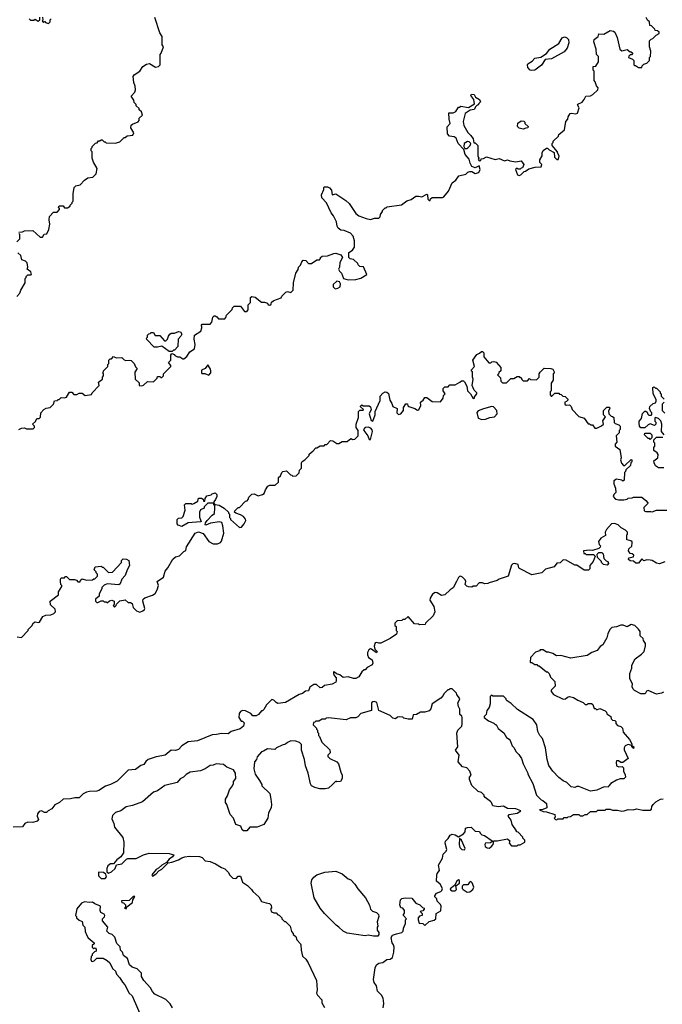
# Model space of a CAD drawing. Extents: x 1861455 to 2058065, y 200073 to 437907.
# Tile 412 of 574: x 2019749 to 2025881, y 311348 to 320746. Entities that reach past the tile are written whole.
import ezdxf

# ---------------------------------------------------------------- set-up
doc = ezdxf.new("R2010")
doc.units = 0

msp = doc.modelspace()

# ---------------------------------------------------------------- linework, layer by layer
at = {"layer": '0CON05XD'}
for points in [[(2019741.7, 318718.3), (2019775, 318720), (2019795, 318730), (2019875, 318732.5), (2019945, 318670), (2019965, 318670), (2019981.7, 318698.3), (2020008.3, 318701.7), (2020027, 318743), (2020037.5, 318795), (2020030, 318835), (2020031.7, 318868.3), (2020071.7, 318908.3), (2020105, 318910), (2020130, 318935), (2020130, 318945), (2020120, 318955), (2020125, 318970), (2020165, 318970), (2020175, 318950), (2020205, 318950), (2020230, 318965), (2020230, 318975), (2020250, 318995), (2020250, 319005), (2020260, 319015), (2020260, 319085), (2020270, 319145), (2020285, 319160), (2020325, 319170), (2020367, 319213), (2020400, 319235), (2020447, 319243), (2020480, 319275), (2020487.5, 319325), (2020452.5, 319385), (2020440, 319425), (2020440, 319485), (2020430, 319495), (2020430, 319515), (2020440, 319525), (2020440, 319535), (2020471.7, 319568.3), (2020488.3, 319571.7), (2020501.7, 319588.3), (2020515, 319590), (2020525, 319600), (2020535, 319600), (2020555, 319580), (2020565, 319580), (2020575, 319570), (2020661.7, 319568.3), (2020705, 319580), (2020745, 319620), (2020755, 319620), (2020773, 319637), (2020801.7, 319641.7), (2020827, 319643), (2020837.5, 319665), (2020810, 319715), (2020811.7, 319738.3), (2020825, 319750), (2020878.3, 319771.7), (2020890, 319785), (2020890, 319805), (2020920, 319835), (2020910, 319865), (2020890, 319885), (2020888.3, 319898.3), (2020860, 319925), (2020860, 319935), (2020840, 319955), (2020837, 319977), (2020812.5, 320015), (2020846.1, 320053.9), (2020853, 320077), (2020851.7, 320111.7), (2020837.5, 320145), (2020832.5, 320205), (2020840.7, 320219.3), (2020896.4, 320253.6), (2020925, 320300), (2020958.3, 320321.7), (2020987, 320327), (2021045, 320292.5), (2021075, 320300), (2021090, 320315), (2021090, 320415), (2021100, 320425), (2021120, 320485), (2021110, 320505), (2021110, 320585), (2021085, 320620), (2021037.5, 320765)], [(2019840, 320755), (2019851.7, 320741.7), (2019885, 320740), (2019895, 320750), (2019925, 320730), (2019940, 320745), (2019941.7, 320768.3)], [(2019965, 320770), (2019970, 320745), (2019961.7, 320731.7), (2019975, 320720), (2019985, 320730), (2019995, 320720), (2020025, 320710)], [(2020025, 320710), (2020040, 320725), (2020040, 320745), (2020050, 320755)], [(2022861.2, 319021.2), (2022892.3, 318992.3), (2022956.1, 318896.1), (2022983.9, 318873.9), (2023055, 318847.5), (2023095, 318840), (2023135, 318852.5), (2023175, 318852.5), (2023190, 318865), (2023193, 318887), (2023210, 318915), (2023210, 318925), (2023235, 318950), (2023245, 318950), (2023255, 318960), (2023391.7, 318978.3), (2023443, 319017), (2023485, 319030), (2023528.3, 319061.7), (2023555, 319062.5), (2023586.1, 319053.9), (2023635, 319080), (2023640, 319075), (2023643, 319033), (2023655, 319020), (2023665, 319020), (2023670, 319035), (2023685, 319050), (2023785, 319047.5), (2023797.5, 319055), (2023840.7, 319109.3), (2023875, 319190), (2023910, 319215), (2023940, 319255), (2024005, 319270), (2024025, 319290), (2024045, 319297.5), (2024065, 319297.5), (2024095, 319276.7), (2024131.3, 319288.7), (2024142.5, 319315), (2024135, 319350), (2024095, 319333.3), (2024063.6, 319343.6), (2024047.5, 319375), (2024038, 319415), (2023999.3, 319459.3), (2023987.5, 319507.5), (2023932.5, 319565), (2023913.3, 319615), (2023895, 319627.5), (2023850, 319635), (2023830, 319655), (2023828.3, 319721.7), (2023856.7, 319755), (2023847, 319797), (2023843, 319857), (2023883.9, 319856.1), (2023909.5, 319870.5), (2023935, 319910), (2023945, 319910), (2023958.3, 319921.7), (2024033, 319907), (2024088.3, 319941.7), (2024082.5, 319985), (2024053.6, 320023.6), (2024060, 320035), (2024085, 320032.5), (2024100, 320005), (2024137.5, 319985), (2024147, 319963), (2024130, 319945), (2024125, 319930), (2024115, 319930), (2024101.7, 319918.3), (2024085, 319890), (2024048.3, 319881.7), (2024000.7, 319849.3), (2023980, 319775), (2023986.7, 319735), (2024025, 319670), (2024055, 319640), (2024077, 319607), (2024081.7, 319571.7), (2024095, 319570), (2024120, 319545), (2024120, 319445), (2024130, 319425), (2024122.5, 319415), (2024135, 319400), (2024148.3, 319401.7), (2024151.7, 319418.3), (2024175, 319420), (2024205, 319437.5), (2024285, 319412.5), (2024325, 319420), (2024375, 319400), (2024405, 319407.5), (2024425, 319397.5), (2024485, 319390), (2024535, 319400), (2024560, 319365), (2024548.3, 319331.7), (2024535, 319330), (2024525, 319320), (2024505, 319320), (2024495, 319330), (2024480, 319315), (2024500, 319265), (2024515, 319260), (2024530, 319265), (2024561.7, 319298.3), (2024575, 319300), (2024608.3, 319321.7), (2024667, 319337), (2024725, 319340), (2024730, 319365), (2024713, 319383), (2024713, 319407), (2024733.3, 319445), (2024733.6, 319476.4), (2024743, 319497), (2024775, 319520), (2024785, 319520), (2024800, 319505), (2024848.3, 319478.3), (2024853, 319433), (2024875, 319410), (2024888.3, 319411.7), (2024895, 319430), (2024897, 319447), (2024880, 319475), (2024880, 319485), (2024830, 319545), (2024830, 319565), (2024840, 319575), (2024840, 319585), (2024890, 319635), (2024895, 319650), (2024947, 319693), (2024960, 319775), (2024980, 319795), (2024983, 319817), (2025000.7, 319849.3), (2025015, 319853.3), (2025055, 319846), (2025073.3, 319855), (2025087.5, 319905), (2025073, 319933), (2025075, 319940), (2025115, 319960), (2025137, 319983), (2025150, 320015), (2025195, 320020), (2025218.3, 320031.7), (2025267.5, 320075), (2025270, 320095), (2025253, 320113), (2025241.7, 320151.7), (2025230, 320165), (2025230, 320255), (2025220, 320265), (2025221.7, 320298.3), (2025248.3, 320301.7), (2025272.5, 320345), (2025272.5, 320395), (2025253.3, 320415), (2025250, 320465), (2025227.5, 320535), (2025232.5, 320555), (2025270, 320585), (2025275, 320610), (2025321.7, 320608.3), (2025385, 320642.5), (2025415, 320637.5), (2025427.5, 320625), (2025450, 320575), (2025477.5, 320465), (2025495, 320450), (2025545, 320462.5), (2025575, 320440), (2025585, 320440), (2025600, 320425), (2025588.3, 320411.7), (2025575, 320410), (2025561.7, 320398.3), (2025560, 320385), (2025598.3, 320368.3), (2025610, 320355), (2025610, 320315), (2025615, 320310), (2025625, 320310), (2025655, 320290), (2025685, 320290), (2025690, 320305), (2025705, 320320), (2025735, 320330), (2025760, 320355), (2025760, 320385), (2025770, 320395), (2025772.5, 320445), (2025757.5, 320485), (2025760, 320545), (2025775, 320560), (2025790, 320565), (2025821.7, 320598.3), (2025850, 320615), (2025850, 320625), (2025835, 320640), (2025811.7, 320641.7), (2025810, 320655), (2025778.3, 320688.3), (2025761.7, 320691.7), (2025760, 320725), (2025740.7, 320740.7), (2025727.5, 320765)], [(2024635, 320260), (2024620, 320265), (2024598.3, 320288.3), (2024593.3, 320315), (2024597.5, 320325), (2024639.6, 320350.4), (2024665, 320380), (2024721.7, 320388.3), (2024776.4, 320423.6), (2024807.5, 320465), (2024893, 320517), (2024925, 320572.5), (2024948.3, 320581.7), (2024966.1, 320576.1), (2024985, 320557.5), (2024988.8, 320525), (2024972.5, 320475), (2024945, 320437.5), (2024825, 320372.5), (2024763, 320367), (2024729.6, 320310.5), (2024665, 320263.3), (2024635, 320260)], [(2024555, 319700), (2024515, 319710), (2024500, 319725), (2024501.7, 319758.3), (2024535, 319780), (2024558.3, 319778.3), (2024568.3, 319768.3), (2024570, 319755), (2024600, 319725), (2024597.5, 319712.5), (2024578.3, 319711.7), (2024555, 319700)], [(2024015, 319516.7), (2024025, 319523.3), (2024047.5, 319545), (2024052.5, 319565), (2024038.8, 319578.8), (2024022.5, 319582.5), (2023990, 319565), (2023986.4, 319536.4), (2023997.5, 319517.5), (2024015, 319516.7)], [(2019740, 316835), (2019765, 316847.5), (2019795, 316850), (2019815, 316840), (2019878.3, 316841.7), (2019890, 316855), (2019890, 316865), (2019870, 316885), (2019898.3, 316911.7), (2019911.7, 316938.3), (2019935, 316940), (2019948.3, 316951.7), (2019950, 316995), (2019980, 317025), (2020003, 317037), (2020040, 317045), (2020070, 317075), (2020081.7, 317108.3), (2020105, 317110), (2020115, 317120), (2020125, 317120), (2020145, 317140), (2020175, 317137.5), (2020197, 317143), (2020225, 317190), (2020245, 317190), (2020265, 317170), (2020295, 317170), (2020315, 317180), (2020345, 317180), (2020375, 317160), (2020435, 317170), (2020440, 317185), (2020507, 317253), (2020500, 317285), (2020540, 317315), (2020540, 317335), (2020550, 317345), (2020550, 317365), (2020540, 317375), (2020550, 317385), (2020550, 317395), (2020575, 317420), (2020590, 317435), (2020590, 317455), (2020600, 317465), (2020600, 317495), (2020611.7, 317508.3), (2020625, 317510), (2020645, 317530), (2020668.3, 317518.3), (2020725, 317520), (2020745, 317500), (2020763, 317493), (2020795, 317497.5), (2020811.7, 317491.7), (2020840, 317465), (2020853, 317433), (2020870, 317415), (2020848.3, 317381.7), (2020850, 317315), (2020888.3, 317278.3), (2020890, 317255), (2020915, 317252.5), (2020931.7, 317258.3), (2020968.3, 317291.7), (2021025, 317290), (2021060, 317325), (2021065, 317340), (2021085, 317340), (2021095, 317330), (2021105, 317330), (2021120, 317345), (2021120, 317365), (2021190, 317435), (2021190, 317445), (2021170, 317475), (2021190, 317495), (2021190, 317545), (2021201.7, 317558.3), (2021225, 317550), (2021230, 317540), (2021255, 317527.5), (2021277, 317527), (2021305, 317510), (2021315, 317510), (2021345, 317530), (2021373.6, 317576.4), (2021416.4, 317603.6), (2021423.3, 317645), (2021413, 317697), (2021417.5, 317735), (2021476.1, 317773.9), (2021487.5, 317805), (2021487.5, 317817.5), (2021480, 317825), (2021491.7, 317838.3), (2021565, 317840), (2021581.7, 317858.3), (2021592.5, 317905), (2021605, 317920), (2021615, 317920), (2021629.3, 317909.3), (2021645, 317890), (2021705, 317890), (2021717, 317903), (2021722.5, 317925), (2021775, 317980), (2021780, 317995), (2021795, 318010), (2021855, 318010), (2021895, 317960), (2021915, 317960), (2021930, 317975), (2021930, 318025), (2021950, 318045), (2021950, 318095), (2021965, 318102.5), (2021995, 318097.5), (2022055, 318050), (2022085, 318050), (2022115, 318040), (2022120, 318025), (2022135, 318020), (2022148.3, 318031.7), (2022151.7, 318048.3), (2022173, 318067), (2022245, 318090), (2022251.7, 318108.3), (2022290, 318145), (2022305, 318150), (2022337, 318143), (2022357.5, 318165), (2022362.5, 318235), (2022382.5, 318325), (2022407, 318363), (2022410, 318385), (2022428.3, 318401.7), (2022440, 318435), (2022455, 318450), (2022478.3, 318448.3), (2022505, 318420), (2022535, 318420), (2022585, 318452.5), (2022610, 318455), (2022620, 318465), (2022620, 318475), (2022635, 318487.5), (2022685, 318493.3), (2022747, 318513), (2022766.4, 318516.4), (2022815, 318500), (2022830, 318475), (2022803, 318427), (2022800, 318385), (2022792.5, 318365), (2022800, 318345), (2022820, 318325), (2022840, 318275), (2022885, 318262.5), (2022955, 318267.5), (2023005, 318280), (2023060, 318315), (2023028.3, 318388.3), (2022995, 318390), (2022980, 318405), (2022975, 318420), (2022935, 318457.5), (2022903, 318463), (2022890, 318475), (2022890, 318525), (2022925, 318547.5), (2022942.5, 318575), (2022943.3, 318635), (2022930.7, 318680.7), (2022907, 318707), (2022845, 318733.3), (2022815, 318736.7), (2022787.5, 318755), (2022777.5, 318775), (2022772.5, 318815), (2022743.6, 318873.6), (2022722.3, 318902.3), (2022677.3, 318997.3), (2022633.6, 319046.4), (2022630, 319075), (2022650, 319125), (2022650, 319145), (2022655, 319150), (2022685, 319150), (2022705, 319140), (2022725, 319120), (2022730, 319075), (2022765, 319082.5), (2022861.2, 319021.2)], [(2019720, 318625), (2019750, 318655), (2019750, 318695), (2019740, 318705)], [(2019720, 318105), (2019750, 318135), (2019760, 318165), (2019800, 318235), (2019800, 318275), (2019810, 318285), (2019810, 318295), (2019825, 318310), (2019855, 318310), (2019860, 318315), (2019855, 318340), (2019820, 318365), (2019827.5, 318385), (2019820, 318425), (2019805, 318440), (2019770, 318455), (2019760, 318495), (2019731.7, 318521.7)], [(2022758.3, 318178.3), (2022785, 318182.5), (2022806.2, 318195), (2022810, 318225), (2022800, 318245), (2022775, 318250), (2022741.7, 318218.3), (2022740, 318195), (2022758.3, 318178.3)], [(2021205, 317580), (2021175, 317580), (2021105, 317630), (2021065, 317620), (2021031.7, 317621.7), (2020963, 317693), (2020960, 317705), (2020970, 317715), (2020970, 317735), (2020981.7, 317748.3), (2020995, 317750), (2021005, 317760), (2021025, 317760), (2021041.7, 317731.7), (2021085, 317730), (2021131.7, 317681.7), (2021145, 317680), (2021160, 317695), (2021167.5, 317725), (2021180, 317745), (2021195, 317752.5), (2021225, 317753.3), (2021265, 317770), (2021282.5, 317765), (2021297.5, 317745), (2021287.5, 317725), (2021260, 317695), (2021257.5, 317625), (2021225, 317590), (2021215, 317590), (2021205, 317580)], [(2019725, 314856.7), (2019765, 314850), (2019830, 314915), (2019830, 314925), (2019865, 314960), (2019880, 314990), (2019895, 314997.5), (2019925, 314992.5), (2019936.7, 314995), (2019970, 315050), (2019998.3, 315061.7), (2020045, 315064), (2020075, 315077.5), (2020091.4, 315095), (2020088.8, 315118.8), (2020041.7, 315161.7), (2020040, 315195), (2020120, 315255), (2020120, 315285), (2020150, 315335), (2020150, 315345), (2020140, 315355), (2020137.5, 315385), (2020137.5, 315405), (2020145, 315417.5), (2020175, 315420), (2020185, 315430), (2020195, 315430), (2020225, 315402.5), (2020271.7, 315401.7), (2020290, 315395), (2020305, 315380), (2020325, 315380), (2020330, 315395), (2020345, 315410), (2020385, 315397.5), (2020445, 315400), (2020455, 315410), (2020465, 315410), (2020490, 315435), (2020490, 315455), (2020480, 315465), (2020480, 315475), (2020460, 315495), (2020470, 315525), (2020525, 315530), (2020535, 315520), (2020545, 315520), (2020595, 315470), (2020635, 315472.5), (2020720, 315565), (2020720, 315585), (2020735, 315600), (2020767, 315597), (2020790, 315585), (2020797.5, 315535), (2020773.3, 315495), (2020755, 315440), (2020723.9, 315406.1), (2020708.3, 315361.7), (2020695, 315352.5), (2020585, 315362.5), (2020555, 315350), (2020533, 315327), (2020532.5, 315315), (2020507.5, 315265), (2020507.5, 315242.5), (2020473.3, 315215), (2020473.3, 315195), (2020485, 315183.3), (2020495, 315183.3), (2020525, 315200), (2020545, 315200), (2020555, 315190), (2020575, 315190), (2020585, 315180), (2020605, 315200), (2020627, 315207), (2020650, 315195), (2020650, 315165), (2020640, 315155), (2020655, 315140), (2020670, 315155), (2020671.7, 315168.3), (2020705, 315200), (2020755, 315207.5), (2020783, 315183), (2020805, 315182.5), (2020823, 315173), (2020832.5, 315135), (2020863.9, 315103.9), (2020895, 315092.5), (2020922.5, 315105), (2020940, 315115), (2020942.5, 315125), (2020923.8, 315195), (2020926.7, 315215), (2020942.5, 315227.5), (2021015.6, 315254.4), (2021040.3, 315269.7), (2021061.9, 315305), (2021072, 315345), (2021060, 315385), (2021120, 315425), (2021136.4, 315483.6), (2021162.5, 315515), (2021211.7, 315598.3), (2021235, 315620), (2021275, 315630), (2021315, 315670), (2021335, 315680), (2021340, 315715), (2021423.6, 315846.4), (2021455, 315857.5), (2021500.7, 315840.7), (2021555, 315766.2), (2021595, 315742), (2021635, 315744), (2021664.1, 315755.9), (2021675, 315767.5), (2021696.1, 315846.1), (2021688.8, 315915), (2021678, 315948), (2021655, 315953.3), (2021570.7, 315939.3), (2021525, 315920), (2021520, 315925), (2021522.5, 315945), (2021537.5, 315965), (2021585, 316017.5), (2021607, 316033), (2021612.5, 316085), (2021610, 316105), (2021600, 316115), (2021600, 316130), (2021545, 316130), (2021510, 316095), (2021510, 316085), (2021475, 316067.5), (2021465.9, 316044.1), (2021466.1, 315996.1), (2021473, 315973), (2021480, 315955), (2021475, 315952.5), (2021355, 315942.5), (2021295, 315910), (2021261.7, 315921.7), (2021250, 315935), (2021250, 315975), (2021263, 315987), (2021295, 315990), (2021310, 316005), (2021327.5, 316065), (2021320, 316115), (2021335, 316127.5), (2021385, 316127.5), (2021395, 316122.5), (2021411.7, 316128.3), (2021448.3, 316151.7), (2021455, 316180), (2021485, 316180), (2021498.3, 316168.3), (2021501.7, 316151.7), (2021515, 316150), (2021520, 316175), (2021535, 316200), (2021575, 316210), (2021585, 316220), (2021615, 316230), (2021630, 316215), (2021630, 316195), (2021616.7, 316165), (2021600, 316145), (2021600, 316130), (2021615, 316120), (2021651.7, 316111.7), (2021700, 316085), (2021740, 316045), (2021740, 316035), (2021750, 316025), (2021750, 315995), (2021760, 315985), (2021760, 315975), (2021845, 315900), (2021865, 315902.5), (2021891.2, 315935), (2021906.2, 315965), (2021905, 315980), (2021883, 316003), (2021855, 316020), (2021810, 316035), (2021800, 316045), (2021801.7, 316058.3), (2021835, 316090), (2021845, 316090), (2021905, 316150), (2021920, 316155), (2021930, 316165), (2021935, 316190), (2021963, 316217), (2021985, 316220), (2022025, 316200), (2022065, 316212.5), (2022082.5, 316225), (2022093, 316257), (2022117, 316293), (2022135, 316302.5), (2022188.3, 316301.7), (2022218.3, 316331.7), (2022220, 316375), (2022238.3, 316391.7), (2022250, 316425), (2022260, 316435), (2022295, 316440), (2022331.7, 316401.7), (2022345, 316400), (2022355, 316390), (2022388.3, 316391.7), (2022415, 316420), (2022420, 316445), (2022437.5, 316465), (2022437.5, 316515), (2022445, 316530), (2022470, 316545), (2022510, 316585), (2022511.7, 316598.3), (2022548.3, 316631.7), (2022575, 316660), (2022585, 316660), (2022615, 316680), (2022655, 316680), (2022665, 316690), (2022678.3, 316691.7), (2022715, 316730), (2022737, 316727), (2022775, 316700), (2022795, 316700), (2022825, 316720), (2022875, 316720), (2022895, 316740), (2022913, 316747), (2022925, 316740), (2022948.3, 316741.7), (2022980, 316775), (2022980, 316825), (2022960, 316855), (2022960, 316885), (2022981.7, 316948.3), (2022983, 317007), (2022995, 317020), (2023025, 317020), (2023030, 317025), (2023001.7, 317051.7), (2023001.7, 317058.3), (2023015, 317070), (2023025, 317060), (2023085, 317060), (2023095, 317050), (2023102.5, 317025), (2023082.5, 316985), (2023101.7, 316921.7), (2023120, 316915), (2023142.5, 316975), (2023142.5, 317005), (2023189.3, 317110.7), (2023188.3, 317151.7), (2023215, 317182.5), (2023235, 317192.5), (2023251.7, 317191.7), (2023267, 317177), (2023280, 317115), (2023301.7, 317081.7), (2023310, 317055), (2023350, 317035), (2023347.5, 316995), (2023365, 316976.7), (2023385, 316982.5), (2023410, 317015), (2023410, 317045), (2023435, 317080), (2023448.3, 317078.3), (2023451.7, 317061.7), (2023463, 317053), (2023520, 317035), (2023545, 317020), (2023558.3, 317021.7), (2023577.5, 317065), (2023572.5, 317095), (2023600, 317115), (2023615, 317140), (2023635, 317140), (2023685, 317102.5), (2023765, 317100), (2023790, 317135), (2023791.7, 317158.3), (2023810, 317175), (2023790, 317205), (2023790, 317225), (2023805, 317240), (2023837, 317243), (2023855, 317260), (2023905, 317260), (2023950, 317285), (2023965, 317300), (2023985, 317300), (2023995, 317290), (2024017, 317247), (2024022.5, 317205), (2024050, 317175), (2024075, 317130), (2024090, 317135), (2024090, 317145), (2024110, 317175), (2024110, 317185), (2024085, 317210), (2024067.5, 317255), (2024076.7, 317315), (2024070, 317335), (2024070, 317385), (2024061.7, 317391.7), (2024060, 317405), (2024087.5, 317435), (2024073, 317497), (2024110.7, 317549.3), (2024138.3, 317561.7), (2024155, 317580), (2024165, 317580), (2024177, 317567), (2024178.3, 317528.3), (2024225, 317470), (2024245, 317470), (2024255, 317480), (2024275, 317482.5), (2024297, 317477), (2024340, 317425), (2024340, 317395), (2024321.7, 317378.3), (2024318.3, 317361.7), (2024310, 317355), (2024338.3, 317328.3), (2024340, 317295), (2024355, 317280), (2024395, 317280), (2024435, 317320), (2024465, 317320), (2024495, 317340), (2024515, 317340), (2024521.7, 317331.7), (2024535, 317330), (2024541.7, 317311.7), (2024555, 317300), (2024595, 317300), (2024615, 317320), (2024625, 317310), (2024681.7, 317308.3), (2024707, 317333), (2024707.5, 317365), (2024715, 317380), (2024755, 317420), (2024817, 317417), (2024835, 317410), (2024850, 317385), (2024848.3, 317371.7), (2024840, 317365), (2024840, 317305), (2024820, 317275), (2024820, 317205), (2024810, 317195), (2024810, 317165), (2024821.7, 317151.7), (2024828.3, 317151.7), (2024855, 317180), (2024895, 317180), (2024901.7, 317171.7), (2024915, 317170), (2024931.7, 317151.7), (2024955, 317150), (2024980, 317125), (2024980, 317115), (2024968.3, 317101.7), (2024950, 317095), (2024950, 317075), (2024965, 317067.5), (2024995, 317070), (2025010, 317055), (2025020, 317025), (2025085, 316960), (2025135, 316942.5), (2025175, 316890), (2025185, 316890), (2025195, 316880), (2025215, 316880), (2025238.3, 316848.3), (2025255, 316847.5), (2025301.7, 316868.3), (2025320, 316885), (2025313.6, 316916.4), (2025340, 316955), (2025320, 316975), (2025320, 317015), (2025351.7, 317048.3), (2025378.3, 317048.3), (2025380, 317035), (2025368.3, 317011.7), (2025370, 316985), (2025391.7, 316961.7), (2025405, 316960), (2025418.3, 316948.3), (2025421.7, 316901.7), (2025431.7, 316891.7), (2025465, 316880), (2025480, 316865), (2025480, 316835), (2025470, 316825), (2025468.3, 316801.7)], [(2021555, 317352.5), (2021572.5, 317375), (2021572.5, 317395), (2021566.7, 317416.7), (2021545, 317450), (2021520, 317415), (2021485, 317400), (2021482.5, 317375), (2021488.3, 317368.3), (2021515, 317367.5), (2021555, 317352.5)], [(2025900, 316785), (2025872.5, 316815), (2025877.5, 316885), (2025867, 316917), (2025845, 316940), (2025815, 316950), (2025810, 316945), (2025810, 316915), (2025820, 316905), (2025820, 316885), (2025808.3, 316871.7), (2025765, 316887.5), (2025745, 316880), (2025715, 316850), (2025675, 316850), (2025662.5, 316865), (2025660, 316895), (2025660, 316915), (2025681.7, 316938.3), (2025693, 316987), (2025715, 317010), (2025725, 317010), (2025738.3, 316998.3), (2025741.7, 316981.7), (2025751.7, 316971.7), (2025775, 316970), (2025780, 316975), (2025780, 316995), (2025771.7, 317001.7), (2025760, 317035), (2025762.5, 317055), (2025795, 317082.5), (2025815, 317090), (2025822.5, 317105), (2025821.7, 317121.7), (2025792.5, 317175), (2025790, 317235), (2025805, 317240), (2025815, 317230), (2025825, 317230), (2025860, 317195), (2025861.7, 317181.7), (2025870, 317175), (2025871.7, 317151.7), (2025900, 317125)], [(2025900, 317095), (2025880, 317075), (2025880, 317015), (2025905, 316990)], [(2024160.4, 316930.5), (2024195, 316933.3), (2024235, 316950), (2024280, 316955), (2024306.1, 316983.9), (2024303.3, 317015), (2024269.2, 317049.2), (2024255, 317053.8), (2024175, 317031.2), (2024125, 317013.3), (2024112, 316998), (2024125, 316943.3), (2024160.4, 316930.5)], [(2023095, 316740), (2023116.2, 316815), (2023111.7, 316831.7), (2023098.3, 316848.3), (2023075, 316856.7), (2023045, 316852.5), (2023030, 316835), (2023032.5, 316825), (2023070.8, 316775), (2023085, 316740), (2023095, 316740)], [(2025468.3, 316801.7), (2025440, 316775), (2025447.5, 316715), (2025430, 316695), (2025430, 316675), (2025477.5, 316645), (2025487.5, 316565), (2025482.5, 316545), (2025493, 316513), (2025511.7, 316491.7), (2025525, 316490), (2025583, 316547), (2025590, 316545), (2025590, 316525), (2025580, 316515), (2025578.3, 316491.7), (2025531.7, 316448.3), (2025530, 316435), (2025520, 316425), (2025518.3, 316351.7), (2025505, 316340), (2025495, 316350), (2025445, 316360), (2025420, 316345), (2025420, 316315), (2025433, 316273), (2025437.5, 316232.5), (2025420, 316215), (2025412.5, 316195), (2025435, 316170), (2025465, 316162.5), (2025515, 316162.5), (2025545, 316170), (2025555, 316180), (2025595, 316182.5), (2025605, 316190), (2025687, 316187), (2025725, 316157.5), (2025742.5, 316135), (2025740, 316125), (2025705, 316090), (2025709.3, 316059.3), (2025725, 316051.2), (2025773, 316053), (2025785, 316047.5), (2025826.1, 316063.9), (2025925, 316063.8)], [(2025765, 316740), (2025758.3, 316748.3), (2025745, 316750), (2025710, 316785), (2025715, 316800), (2025765, 316800), (2025780, 316785), (2025780, 316755), (2025765, 316740)], [(2025895, 316470), (2025845, 316467.5), (2025816.7, 316486.7), (2025802.5, 316515), (2025800, 316535), (2025837.5, 316565), (2025842.5, 316595), (2025833, 316613), (2025800, 316635), (2025801.7, 316661.7), (2025810, 316675), (2025810, 316705), (2025800, 316715), (2025800, 316735), (2025825, 316760), (2025885, 316760)], [(2025905, 315570), (2025855, 315552.5), (2025825, 315557.5), (2025785, 315583.3), (2025765, 315588.8), (2025735, 315590), (2025705, 315580), (2025685, 315600), (2025655, 315560), (2025628.3, 315558.3), (2025607, 315577), (2025575, 315580), (2025560, 315595), (2025561.7, 315608.3), (2025605, 315620), (2025610, 315635), (2025595, 315647.5), (2025575, 315650), (2025557.5, 315675), (2025562.5, 315695), (2025589.6, 315720.5), (2025593.6, 315753.6), (2025592.5, 315762.5), (2025580.7, 315770.7), (2025541.7, 315781.7), (2025541.7, 315828.3), (2025550, 315835), (2025550, 315855), (2025530, 315875), (2025490, 315895), (2025460, 315925), (2025425, 315937.5), (2025395, 315932.5), (2025349.3, 315880.7), (2025337.5, 315855), (2025338.3, 315821.7), (2025293.6, 315796.4), (2025272.5, 315765), (2025278.3, 315738.3), (2025290, 315725), (2025288.3, 315711.7), (2025275, 315700), (2025215, 315680), (2025185, 315682.5), (2025130, 315675), (2025131.7, 315651.7), (2025145, 315650), (2025155, 315640), (2025225, 315640), (2025240, 315625), (2025220, 315575), (2025190, 315535), (2025190, 315505), (2025177, 315493), (2025135, 315492.5), (2025065, 315540), (2025045, 315540), (2024965, 315587.5), (2024935, 315590), (2024907, 315563), (2024875, 315560), (2024850, 315525), (2024765, 315502.5), (2024730, 315465), (2024635, 315447.5), (2024517.8, 315507.8), (2024510.8, 315515), (2024505.3, 315545.3), (2024474.6, 315555.5), (2024455, 315550.8), (2024440.8, 315539.2), (2024410, 315435), (2024325, 315406.7), (2024305, 315393.3), (2024228.3, 315371.7), (2024217, 315363), (2024185, 315360), (2024165, 315370), (2024135, 315370), (2024105, 315340), (2024075, 315340), (2024065, 315330), (2024033, 315333), (2024015, 315340), (2024000, 315355), (2024006.2, 315385), (2024000.5, 315400.5), (2023975.8, 315425.8), (2023955, 315433.3), (2023945, 315432.5), (2023935, 315422.5), (2023915.8, 315384.2), (2023885, 315322.5), (2023855.9, 315304.1), (2023805, 315257.5), (2023775, 315250), (2023734.3, 315274.3), (2023715, 315278.6), (2023688.3, 315261.7), (2023664.6, 315225.4), (2023662.9, 315205), (2023700, 315145), (2023710, 315095), (2023693, 315057), (2023620, 314985), (2023618.3, 314971.7), (2023565, 314970), (2023555, 314977.5), (2023515, 314980), (2023455, 315050), (2023425, 315020), (2023405, 315020), (2023395, 315010), (2023351.7, 315008.3), (2023330, 314985), (2023330, 314965), (2023340, 314955), (2023340, 314915), (2023350, 314905), (2023345, 314880), (2023285, 314840), (2023195.5, 314794.5), (2023176.2, 314793.8), (2023155, 314802), (2023142, 314798), (2023130, 314765), (2023138.3, 314738.3), (2023161.2, 314715), (2023155, 314703.3), (2023105, 314738.1), (2023095, 314740.5), (2023079.5, 314730.5), (2023069.5, 314705), (2023069.4, 314685), (2023078, 314658), (2023111.2, 314635), (2023117.5, 314605), (2023111.7, 314588.3), (2023065, 314562.5), (2023045, 314540), (2023035, 314540), (2023015, 314520), (2022985, 314472.5), (2022955, 314457.5), (2022935, 314457.5), (2022885, 314473.3), (2022835, 314467.5), (2022805, 314492.5), (2022771.2, 314501.2), (2022751.7, 314518.3), (2022745, 314520), (2022742.5, 314505), (2022750, 314485), (2022770, 314465), (2022770, 314435), (2022765, 314422.5), (2022730, 314405), (2022658.3, 314391.7), (2022635, 314373.3), (2022615, 314367.5), (2022581.2, 314401.2), (2022555, 314399.2), (2022517.1, 314375), (2022505, 314340), (2022475, 314337.5), (2022447.5, 314315), (2022416.4, 314303.6), (2022285, 314227.5), (2022210.7, 314220.7), (2022195, 314227.5), (2022175, 314252.5), (2022155, 314256.7), (2022105, 314207.5), (2022078.3, 314161.7), (2022065, 314150), (2022055, 314150), (2022026.4, 314113.6), (2022005, 314102.5), (2021975, 314100), (2021955, 314122.5), (2021905, 314150), (2021875, 314152.5), (2021855, 314142.5), (2021842.5, 314125), (2021840, 314085), (2021861.7, 314051.7), (2021875, 314050), (2021890, 314035), (2021885, 314002.5), (2021851.7, 313978.3), (2021768.3, 313951.7), (2021739.3, 313930.7), (2021675, 313933.3), (2021627.7, 313922.3), (2021585, 313921.2), (2021445, 313863.8), (2021355, 313853.8), (2021297.5, 313815), (2021265, 313780), (2021235, 313770), (2021195, 313772.5), (2021137.5, 313725), (2021105, 313718.8), (2021050.7, 313709.3), (2020975, 313683.3), (2020952.5, 313665), (2020935, 313637.5), (2020903.9, 313626.1), (2020855, 313590), (2020785, 313582.5), (2020680.5, 313479.5), (2020615, 313446.2), (2020568.8, 313431.2), (2020505, 313388.8), (2020485, 313381.2), (2020415, 313380), (2020385, 313372.5), (2020355, 313357.5), (2020315, 313317.5), (2020275, 313320), (2020235, 313310), (2020163.6, 313306.4), (2020127.5, 313275), (2020085, 313252.5), (2020055, 313212.5), (2020020, 313195), (2020005, 313180), (2019985, 313180), (2019956, 313196), (2019935, 313190), (2019918.6, 313165), (2019917.1, 313145), (2019928.8, 313111.2), (2019915, 313097.5), (2019875, 313082.5), (2019825, 313087.5), (2019797, 313073), (2019775, 313042.5), (2019685, 313037.5)], [(2025355, 315540), (2025320, 315545), (2025300, 315565), (2025300, 315575), (2025261.7, 315611.7), (2025260, 315645), (2025275, 315660), (2025305, 315660), (2025318.3, 315648.3), (2025323, 315603), (2025345, 315580), (2025360, 315575), (2025367, 315557), (2025355, 315540)], [(2025893, 314327), (2025875, 314317.5), (2025825, 314307.5), (2025745, 314342.5), (2025731.7, 314338.3), (2025717, 314313), (2025675, 314312.5), (2025615, 314342.5), (2025602.5, 314355), (2025593, 314377), (2025597, 314407), (2025572.5, 314455), (2025572.5, 314505), (2025590, 314555), (2025590, 314585), (2025622.5, 314645), (2025681.7, 314691.7), (2025707.5, 314715), (2025721.7, 314768.3), (2025721.7, 314791.7), (2025701.7, 314821.7), (2025698.3, 314838.3), (2025670, 314865), (2025670, 314905), (2025655, 314930), (2025620, 314965), (2025585, 314972.5), (2025545, 314952.5), (2025507, 314967), (2025485, 314967.5), (2025445, 314950), (2025400, 314945), (2025380, 314925), (2025360, 314885), (2025352.5, 314845), (2025315, 314780), (2025287, 314763), (2025260, 314725), (2025210, 314705), (2025165, 314677.5), (2025007, 314653), (2024913, 314677), (2024873, 314673), (2024835, 314697.5), (2024795, 314710), (2024775, 314710), (2024745, 314730), (2024715, 314730), (2024708.3, 314721.7), (2024671.7, 314708.3), (2024623, 314657), (2024620, 314615), (2024625, 314610), (2024635, 314610), (2024665, 314590), (2024685, 314590), (2024695, 314580), (2024705, 314580), (2024775, 314520), (2024785, 314520), (2024800, 314505), (2024815, 314470), (2024855, 314430), (2024860, 314385), (2024820, 314345), (2024820, 314335), (2024842.5, 314305), (2024935, 314260), (2024957, 314263), (2024975, 314280), (2024995, 314287.5), (2025035, 314277.5), (2025075, 314250), (2025125, 314230), (2025145, 314210), (2025165, 314210), (2025175, 314220), (2025205, 314220), (2025218.3, 314208.3), (2025231.7, 314171.7), (2025245, 314170), (2025255, 314160), (2025285, 314170), (2025335, 314150), (2025350, 314135), (2025351.7, 314121.7), (2025390, 314095), (2025391.7, 314071.7), (2025405, 314060), (2025428.3, 314058.3), (2025437, 314047), (2025438.3, 314028.3)], [(2023935, 314190), (2023930, 314225), (2023947, 314253), (2023947.5, 314265), (2023920, 314305), (2023918.3, 314318.3), (2023875, 314360), (2023855, 314360), (2023845, 314350), (2023835, 314350), (2023795, 314310), (2023790, 314295), (2023769.3, 314270.7), (2023683.6, 314216.4), (2023671.7, 314168.3), (2023655, 314150), (2023615, 314137.5), (2023575, 314137.5), (2023537, 314113), (2023505, 314110), (2023495, 314070), (2023455, 314070), (2023415, 314080), (2023405, 314090), (2023375, 314092.5), (2023355, 314087.5), (2023335, 314072.5), (2023309.3, 314079.3), (2023285, 314103.3), (2023175, 314152.5), (2023158.1, 314228.1), (2023135, 314239.2), (2023117.5, 314235), (2023106.7, 314225), (2023106.4, 314153.6), (2023005, 314122.5), (2022975, 314092.5), (2022956.4, 314083.6), (2022905, 314082.5), (2022865, 314062.5), (2022695, 314082.5), (2022675, 314080), (2022665, 314070), (2022635, 314070), (2022605, 314050), (2022575, 314050), (2022565, 314040), (2022551.7, 314038.3), (2022550, 314015), (2022580, 313985), (2022580, 313975), (2022590, 313965), (2022590, 313945), (2022600, 313935), (2022600, 313915), (2022610, 313905), (2022631.7, 313851.7), (2022707, 313777), (2022711.7, 313748.3), (2022690, 313725), (2022690, 313715), (2022710, 313695), (2022775, 313662.5), (2022792.5, 313645), (2022813.6, 313563.6), (2022827.5, 313535), (2022827.5, 313505), (2022810, 313475), (2022775, 313472.5), (2022765, 313477.5), (2022733.6, 313446.4), (2022695, 313412.5), (2022665, 313403.3), (2022613.6, 313403.6), (2022565, 313417.5), (2022533.6, 313433.6), (2022523.6, 313453.6), (2022502.5, 313555), (2022477.5, 313625), (2022466.7, 313685), (2022438.8, 313775), (2022437.7, 313827.7), (2022418.3, 313848.3), (2022385, 313861.2), (2022337, 313863), (2022305, 313847.5), (2022285, 313830), (2022255, 313822.5), (2022200, 313795), (2022185, 313780), (2022115, 313787.5), (2022076.7, 313763.3), (2022055, 313757.5), (2022015, 313710), (2022010, 313685), (2021988.3, 313661.7), (2021982.5, 313595), (2021996.4, 313546.4), (2022037.5, 313485), (2022060, 313445), (2022060, 313435), (2022135, 313360), (2022146.7, 313305), (2022152.5, 313255), (2022147.5, 313225), (2022122.5, 313175), (2022117.5, 313125), (2022080, 313065), (2022015, 313037.5), (2021945, 313040), (2021916.2, 313003.8), (2021885, 313003.3), (2021872.5, 313015), (2021859.3, 313049.3), (2021812.5, 313065), (2021790, 313125), (2021758.3, 313158.3), (2021726.7, 313255), (2021713.3, 313275), (2021713.6, 313306.4), (2021731.7, 313338.3), (2021750, 313395), (2021780, 313435), (2021790, 313455), (2021790, 313475), (2021812.5, 313505), (2021807.5, 313555), (2021790, 313585), (2021725, 313612.5), (2021695, 313637.5), (2021625, 313642.5), (2021595, 313630), (2021565, 313627.5), (2021520, 313595), (2021475, 313577.5), (2021376.4, 313563.6), (2021337, 313543), (2021313, 313517), (2021280.7, 313499.3), (2021250, 313465), (2021135, 313436.7), (2021063.6, 313386.4), (2021025, 313372.5), (2020920.7, 313279.3), (2020825, 313246.7), (2020765, 313233.3), (2020713.6, 313196.4), (2020662.3, 313177.7), (2020635, 313150), (2020628.3, 313118.3), (2020647.5, 313075), (2020655, 313040), (2020731.7, 312941.7), (2020742.5, 312895), (2020740, 312795), (2020713, 312757), (2020675, 312727.5), (2020645, 312690), (2020615, 312687.5), (2020590.7, 312669.3), (2020580, 312645), (2020581.7, 312611.7), (2020595, 312600), (2020625, 312612.5), (2020660, 312645), (2020671.7, 312678.3), (2020725, 312690), (2020767, 312733), (2020780.7, 312739.3), (2020859.3, 312740.7), (2020930, 312775), (2020985, 312790), (2021175, 312786.7), (2021220, 312775), (2021207.5, 312755), (2021175, 312732.5), (2021148.3, 312701.7), (2021105, 312677.5), (2021075, 312647.5), (2021052.5, 312635), (2021010, 312585), (2021015, 312572.5), (2021050, 312595), (2021077, 312623), (2021105, 312637.5), (2021165, 312700), (2021200, 312705), (2021265, 312726.7), (2021295, 312746.7), (2021324.1, 312755.9), (2021365, 312761.2), (2021465, 312760), (2021489.3, 312749.3), (2021518.3, 312718.3), (2021565, 312712.5), (2021618.3, 312688.3), (2021673.3, 312653.3), (2021705, 312642.5), (2021739.3, 312609.3), (2021755, 312580), (2021783, 312553), (2021805, 312550), (2021817, 312553), (2021835, 312570), (2021855, 312570), (2021873.6, 312513.6), (2021923, 312483), (2021962.5, 312445), (2021973.6, 312423.6), (2022030, 312375), (2022055, 312330), (2022101.7, 312318.3), (2022131.7, 312311.7), (2022150, 312295), (2022151.7, 312268.3), (2022142.5, 312255), (2022150.7, 312230.7), (2022175, 312220), (2022195, 312220), (2022213, 312203), (2022225, 312200), (2022250, 312175), (2022250, 312165), (2022275, 312140), (2022285, 312140), (2022330, 312095), (2022343, 312043), (2022360, 312025), (2022360, 312015), (2022382.5, 311995), (2022392.5, 311965), (2022427, 311927), (2022432.5, 311915), (2022433.6, 311863.6), (2022448.3, 311808.3), (2022479.3, 311779.3), (2022502.5, 311745), (2022582.5, 311575), (2022586.7, 311485), (2022580, 311455), (2022590, 311435), (2022631.7, 311391.7), (2022633.6, 311363.6), (2022657, 311317)], [(2025438.3, 314028.3), (2025455, 314010), (2025485, 314000), (2025500, 313985), (2025507.5, 313945), (2025567.5, 313875), (2025590, 313835), (2025590, 313820), (2025610, 313805), (2025605, 313790), (2025590, 313805), (2025590, 313820), (2025555, 313827.5), (2025527.5, 313815), (2025516.7, 313795), (2025517, 313777), (2025557, 313693), (2025505, 313657.5), (2025485, 313657.5), (2025463.6, 313673.6), (2025445, 313672.5), (2025440.3, 313659.7), (2025445, 313623.8), (2025465, 313613.3), (2025497, 313617), (2025510, 313605), (2025510, 313575), (2025527, 313537), (2025530, 313515), (2025515, 313500), (2025478.3, 313501.7), (2025443, 313487), (2025390, 313455), (2025370, 313435), (2025365, 313420), (2025325, 313422.5), (2025257, 313393), (2025195, 313382.5), (2025085, 313426.7), (2025065, 313427.5), (2025045, 313417.5), (2025013, 313423), (2024970, 313465), (2024935, 313482.5), (2024893.6, 313513.6), (2024837.5, 313575), (2024798.3, 313628.3), (2024782.5, 313685), (2024766.4, 313796.4), (2024737.5, 313885), (2024713, 313913), (2024693, 313953), (2024682.5, 314015), (2024650, 314065), (2024500.7, 314160.7), (2024439.3, 314219.3), (2024400, 314245), (2024390, 314255), (2024390, 314265), (2024365, 314290), (2024265, 314290), (2024251.7, 314298.3), (2024240, 314285), (2024240, 314215), (2024228.3, 314181.7), (2024208.3, 314151.7), (2024200, 314115), (2024180, 314095), (2024180, 314085), (2024223, 314053), (2024275, 314030), (2024285, 314020), (2024295, 314020), (2024315, 313980), (2024369.3, 313939.3), (2024393.6, 313893.6), (2024419.3, 313879.3), (2024430, 313865), (2024450, 313815), (2024467.5, 313795), (2024485, 313760), (2024513, 313733), (2024537.5, 313695), (2024553, 313643), (2024597.5, 313555), (2024597.5, 313545), (2024647, 313457), (2024680, 313345), (2024725, 313300), (2024740, 313295), (2024777.5, 313265), (2024780, 313225), (2024741.7, 313208.3), (2024710, 313205), (2024745, 313187.5), (2024776.4, 313186.4), (2024855, 313160), (2024860, 313135), (2024850, 313125), (2024861.7, 313111.7), (2024875, 313110), (2024885, 313120), (2024935, 313120), (2024945, 313130), (2024975, 313130), (2024981.7, 313138.3), (2025005, 313140), (2025035, 313160), (2025085, 313160), (2025098.3, 313148.3), (2025121.7, 313148.3), (2025145, 313160), (2025165, 313160), (2025195, 313187.5), (2025251.7, 313188.3), (2025265, 313200), (2025335, 313200), (2025345, 313210), (2025385, 313210), (2025405, 313200), (2025455, 313202.5), (2025495, 313192.5), (2025516.4, 313193.6), (2025555, 313207.5), (2025603, 313203), (2025635, 313212.5), (2025695, 313202.5), (2025765, 313200), (2025778.3, 313211.7), (2025780, 313235), (2025792.5, 313255), (2025819.6, 313280.5), (2025864.4, 313305.6), (2025888.3, 313308.3)], [(2023216.7, 311315), (2023222.5, 311355), (2023217, 311407), (2023202.5, 311435), (2023163.9, 311473.9), (2023153.9, 311523.9), (2023131.2, 311555), (2023123.8, 311585), (2023140, 311695), (2023152.5, 311725), (2023175, 311740), (2023215, 311746.7), (2023253, 311777), (2023285, 311780), (2023307.5, 311795), (2023320, 311845), (2023322.5, 311895), (2023316.7, 311916.7), (2023302.5, 311935), (2023293.8, 311986.2), (2023305, 312006.7), (2023345, 312022.5), (2023395, 312032.5), (2023407.5, 312045), (2023412.5, 312075), (2023431.7, 312118.3), (2023430, 312155), (2023440, 312165), (2023410, 312195), (2023410, 312205), (2023421.7, 312218.3), (2023420, 312245), (2023405, 312267.5), (2023385, 312270), (2023376.4, 312296.4), (2023383.3, 312345), (2023395, 312356.7), (2023426.1, 312366.1), (2023491.7, 312361.7), (2023530, 312315), (2023567, 312297), (2023591.7, 312271.7), (2023610, 312265), (2023610, 312255), (2023595, 312240), (2023570, 312235), (2023590, 312215), (2023590, 312195), (2023565, 312190), (2023550, 312175), (2023550, 312155), (2023561.7, 312121.7), (2023595, 312120), (2023615, 312100), (2023655, 312140), (2023705, 312150), (2023720, 312165), (2023722.5, 312215), (2023768.3, 312241.7), (2023770, 312285), (2023765, 312300), (2023733, 312333), (2023730, 312355), (2023710, 312375), (2023710, 312385), (2023725, 312407.5), (2023767.5, 312425), (2023777.5, 312435), (2023783.3, 312455), (2023760, 312495), (2023727.5, 312525), (2023729.3, 312580.7), (2023732, 312598), (2023753.8, 312625), (2023746.7, 312675), (2023785, 312742.5), (2023789.3, 312780.7), (2023818.9, 312811.1), (2023824.4, 312825), (2023810, 312885), (2023812.5, 312905), (2023839.3, 312930.7), (2023857, 312963), (2023875, 312973.3), (2023905, 312966), (2023935, 312947.5), (2023985, 312973.8), (2024001.2, 312995), (2024001.7, 313028.3), (2024022.7, 313037.3), (2024058.8, 313038.8), (2024095, 313000), (2024138.3, 312998.3), (2024141.7, 312981.7), (2024160, 312965), (2024185, 312960), (2024258.3, 312908.3), (2024258.3, 312901.7), (2024241.7, 312888.3), (2024192.5, 312885), (2024187, 312873), (2024190, 312855), (2024210.9, 312840.9), (2024230.2, 312839.8), (2024248.7, 312851.3), (2024266.7, 312875), (2024275, 312910), (2024305, 312910), (2024405, 312927.5), (2024430, 312905), (2024421.7, 312898.3), (2024420, 312885), (2024441.7, 312861.7), (2024495, 312860), (2024505, 312870), (2024525, 312870), (2024570, 312895), (2024570, 312915), (2024550, 312935), (2024550, 312945), (2024505, 312990), (2024490, 312995), (2024490, 313005), (2024450, 313065), (2024440, 313105), (2024410, 313145), (2024421.2, 313158.8), (2024495, 313173.3), (2024530, 313195), (2024485, 313213.3), (2024405, 313216.7), (2024365, 313240), (2024315, 313233.3), (2024263.6, 313243.6), (2024252.5, 313275), (2024242.5, 313285), (2024191.7, 313321.7), (2024180, 313335), (2024180, 313345), (2024155, 313370), (2024125, 313380), (2024065, 313437.5), (2024041.2, 313495), (2024042.5, 313515), (2024056.7, 313535), (2024043.8, 313575), (2024015, 313606.2), (2023973.6, 313613.6), (2023933.3, 313663.3), (2023941.2, 313725), (2023907.5, 313775), (2023930, 313805), (2023920, 313935), (2023930, 313965), (2023968.3, 314001.7), (2023972.5, 314025), (2023970, 314085), (2023967, 314097), (2023950, 314115), (2023950, 314165), (2023935, 314190)], [(2023995, 312824), (2024001.2, 312835), (2023966.2, 312915), (2023945, 312930), (2023942.2, 312875), (2023950.6, 312845), (2023968.8, 312825), (2023995, 312824)], [(2020565, 312550), (2020577.5, 312565), (2020570, 312590), (2020547, 312607), (2020501.7, 312608.3), (2020500, 312575), (2020525, 312550), (2020565, 312550)], [(2023165, 311997.5), (2023125, 311997.5), (2023075, 312007.5), (2023045, 312003.3), (2022875, 312026.7), (2022835, 312046.7), (2022795.9, 312085.9), (2022767.5, 312105), (2022656.7, 312215), (2022616.2, 312265), (2022560, 312365), (2022531.2, 312505), (2022536.7, 312535), (2022555, 312562.5), (2022585, 312582.5), (2022660.7, 312609.3), (2022765, 312620), (2022825, 312592.5), (2022882.5, 312545), (2022907.5, 312535), (2022947.5, 312495), (2022975, 312450), (2023047.5, 312365), (2023087.5, 312295), (2023096.7, 312255), (2023115, 312238.8), (2023152.5, 312225), (2023173.3, 312205), (2023177.5, 312185), (2023160, 312135), (2023167.5, 312095), (2023160, 312085), (2023160, 312055), (2023177.5, 312035), (2023177.5, 312015), (2023165, 311997.5)], [(2023905, 312432.5), (2023917.5, 312445), (2023911.7, 312478.3), (2023947, 312503), (2023945, 312530), (2023935, 312536.7), (2023921.2, 312525), (2023898.3, 312481.7), (2023858.3, 312451.7), (2023860.7, 312440.7), (2023875, 312432.5), (2023905, 312432.5)], [(2024019.5, 312419.5), (2024045, 312421.2), (2024072.5, 312445), (2024082.5, 312465), (2024066.9, 312506.9), (2024055, 312520), (2024041.2, 312515), (2024025, 312490), (2023985, 312487.5), (2023970, 312475), (2023970, 312455), (2023980, 312445), (2024019.5, 312419.5)], [(2020765, 312260), (2020771.7, 312278.3), (2020825, 312320), (2020830, 312345), (2020848.3, 312378.3), (2020831.7, 312378.3), (2020795, 312340), (2020720, 312335), (2020725, 312320), (2020738.3, 312318.3), (2020758.3, 312298.3), (2020760, 312275), (2020750, 312265), (2020765, 312260)], [(2021206.1, 311316.1), (2021185, 311352.5), (2021143, 311393), (2021040, 311445), (2021015, 311470), (2020996.4, 311506.4), (2020932.5, 311575), (2020912.5, 311615), (2020910, 311645), (2020868.3, 311688.3), (2020823, 311703), (2020797.5, 311725), (2020777.5, 311785), (2020740, 311815), (2020730, 311845), (2020710, 311865), (2020708.3, 311898.3), (2020675, 311930), (2020658.3, 311988.3), (2020630, 312015), (2020603, 312023), (2020580, 312045), (2020590, 312085), (2020540, 312145), (2020540, 312165), (2020557, 312183), (2020560, 312195), (2020555, 312210), (2020523, 312223), (2020517.5, 312245), (2020520, 312285), (2020466.4, 312306.4), (2020445, 312322.5), (2020415, 312320), (2020367, 312327), (2020340, 312315), (2020295, 312260), (2020280, 312195), (2020290, 312185), (2020290, 312175), (2020315, 312150), (2020345, 312140), (2020352.5, 312105), (2020370, 312085), (2020373, 312043), (2020390, 312005), (2020403.6, 311983.6), (2020460, 311935), (2020460, 311925), (2020441.7, 311908.3), (2020440, 311895), (2020455, 311880), (2020468.3, 311888.3), (2020480, 311875), (2020480, 311855), (2020461.7, 311848.3), (2020441.7, 311828.3), (2020440, 311815), (2020430, 311805), (2020427.5, 311775), (2020435, 311760), (2020445, 311757.5), (2020458.3, 311761.7), (2020485, 311790), (2020545, 311787.5), (2020585, 311767.5), (2020607.5, 311745), (2020635, 311690), (2020662.5, 311665), (2020672.5, 311635), (2020705, 311602.5), (2020729.3, 311559.3), (2020752.5, 311535), (2020792.5, 311455), (2020820.7, 311430.7), (2020922.5, 311195)]]:
    msp.add_lwpolyline(points, dxfattribs=at)

doc.saveas('drawing.dxf')
